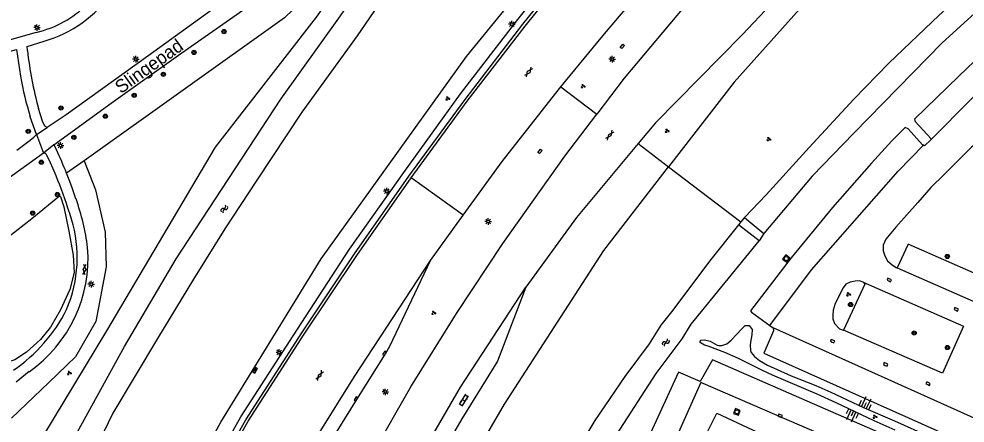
# Model space of a CAD drawing. Extents: x 131000 to 133013, y 393000 to 396501.
# Drawn here: x 131491.8 to 131671.6, y 394865.5 to 394942.3 of the extents above; entities that cross this region are included whole.
import ezdxf

# ---------------------------------------------------------------- set-up
doc = ezdxf.new("R2010")
doc.units = 0
for name, color, linetype in [('gg-afsc-muur', 7, 'Continuous'), ('gg-anno-openbare ruimte label', 7, 'Continuous'), ('gg-knt-BGT kruinlijn', 7, 'Continuous'), ('gg-knt-bovenkant onderkant talud', 7, 'Continuous'), ('gg-knt-verharding', 7, 'Continuous'), ('gg-knt-verharding nz', 7, 'Continuous'), ('gg-kntw-bovenkant insteek waterloop', 7, 'Continuous'), ('gg-kwrk-uitstroombak niveau min 01', 7, 'Continuous'), ('gt-grn-groengrens', 7, 'Continuous'), ('gt-grn-weggrens', 7, 'Continuous'), ('gt-symb-boom', 7, 'Continuous'), ('gt-symb-elektrakast', 7, 'Continuous'), ('gt-symb-gesloten verharding', 7, 'Continuous'), ('gt-symb-groenvak', 7, 'Continuous'), ('gt-symb-klinker verharding', 7, 'Continuous'), ('gt-symb-kolk', 7, 'Continuous'), ('gt-symb-kolk center center', 7, 'Continuous'), ('gt-symb-lichtmast', 7, 'Continuous'), ('gt-symb-rioolschacht', 7, 'Continuous'), ('gt-symb-talud symbool', 7, 'Continuous'), ('gt-symb-watersymbool', 7, 'Continuous')]:
    doc.layers.add(name, color=color, linetype=linetype)

# ---------------------------------------------------------------- blocks, each defined once
blk = doc.blocks.new('gt0-GESVH1')
at = {"layer": 'gt-symb-gesloten verharding'}
for p, q in [((-0.99, -0.26), (0.01, 0.24)), ((0.01, -0.26), (-0.99, 0.24)), ((0.01, 0.24), (1.01, -0.26)), ((1.01, 0.24), (0.01, -0.26))]:
    blk.add_line(p, q, dxfattribs=at)
blk = doc.blocks.new('gt0-GRVAK')
at = {"layer": 'gt-symb-groenvak'}
for p, q in [((-0.11, 0.19), (-0.23, 0.24)), ((-0.18, 0.15), (0.09, 0.15)), ((-0.09, 0.21), (-0.16, 0.32)), ((-0.05, 0.21), (-0.05, 0.39)), ((0, 0.21), (0.06, 0.32)), ((0.02, 0.19), (0.13, 0.24)), ((0.26, -0.05), (0.2, 0.06)), ((0.31, -0.05), (0.31, 0.13)), ((0.35, -0.05), (0.41, 0.06)), ((-0.24, -0.23), (-0.36, -0.18)), ((-0.32, -0.26), (-0.05, -0.26)), ((-0.23, -0.21), (-0.29, -0.09)), ((-0.18, -0.2), (-0.18, -0.02)), ((-0.14, -0.21), (-0.07, -0.09)), ((-0.12, -0.23), (0, -0.18)), ((0.24, -0.07), (0.12, -0.02)), ((0.17, -0.11), (0.44, -0.11)), ((0.37, -0.07), (0.49, -0.02))]:
    blk.add_line(p, q, dxfattribs=at)
blk = doc.blocks.new('gt0-LMAST')
at = {"layer": 'gt-symb-lichtmast'}
for p, q in [((-0.18, 0.17), (-0.45, 0.44)), ((-0.01, 0.25), (-0.01, 0.62)), ((0.17, 0.17), (0.44, 0.44)), ((-0.26, 0), (-0.63, 0)), ((-0.18, -0.18), (-0.45, -0.45)), ((-0.01, -0.25), (-0.01, -0.63)), ((0.44, -0.45), (0.17, -0.18)), ((0.24, 0), (0.62, 0))]:
    blk.add_line(p, q, dxfattribs=at)
blk.add_circle((-0.01, 0), 0.25, dxfattribs=at)
blk = doc.blocks.new('gt0-KOLKCC')
at = {"layer": 'gt-symb-kolk center center'}
blk.add_lwpolyline([(-0.38, 0.2), (0.38, 0.2), (0.38, -0.2), (-0.38, -0.2)], close=True, dxfattribs=at)
blk = doc.blocks.new('gt0-BOOM')
at = {"layer": 'gt-symb-boom'}
for radius in [0.4, 0.2]:
    blk.add_circle((0, 0), radius, dxfattribs=at)
blk = doc.blocks.new('gt0-WA')
at = {"layer": 'gt-symb-watersymbool'}
for centre, start, end in [((-0.32, 0.02), 28.0725, 151.9275), ((0.43, 0.42), 208.0725, 331.9275), ((-0.32, -0.43), 28.0725, 151.9275), ((0.43, -0.03), 208.0725, 331.9275)]:
    blk.add_arc(centre, 0.425, start, end, dxfattribs=at)
blk = doc.blocks.new('gt0-EKAST')
at = {"layer": 'gt-symb-elektrakast'}
for p, q in [((-0.5, -0.25), (0.5, 0.25)), ((-0.5, 0.25), (0.5, -0.25))]:
    blk.add_line(p, q, dxfattribs=at)
blk.add_lwpolyline([(0.5, 0.25), (-0.5, 0.25), (-0.5, -0.25), (0.5, -0.25)], close=True, dxfattribs=at)
blk = doc.blocks.new('gt0-KOLK')
at = {"layer": 'gt-symb-kolk'}
blk.add_lwpolyline([(0, 0), (0.37, 0), (0.37, 0.4), (-0.38, 0.4), (-0.38, 0), (0, 0)], dxfattribs=at)
blk = doc.blocks.new('gt0-RS')
at = {"layer": 'gt-symb-rioolschacht'}
blk.add_lwpolyline([(-0.5, -0.5), (0.5, -0.5), (0.5, 0.5), (-0.5, 0.5)], close=True, dxfattribs=at)
blk.add_circle((0, 0), 0.375, dxfattribs=at)
blk = doc.blocks.new('gt0-TALUD_1')
at = {"layer": 'gt-symb-talud symbool'}
for p, q in [((-1, -1), (-1, 0)), ((-0.5, -2), (-0.5, 0)), ((0, -1), (0, 0)), ((0.5, -2), (0.5, 0)), ((1, -1), (1, 0))]:
    blk.add_line(p, q, dxfattribs=at)
blk = doc.blocks.new('gt0-KL1')
at = {"layer": 'gt-symb-klinker verharding'}
for p, q in [((-1.15, 0.3), (1.15, 0.3)), ((-1, -0.3), (-1, 0.3)), ((-0.5, 0.3), (-0.5, 0.45)), ((0, -0.3), (0, 0.3)), ((0.5, 0.3), (0.5, 0.45)), ((1, -0.3), (1, 0.3)), ((-1.15, -0.3), (1.15, -0.3)), ((-0.5, -0.45), (-0.5, -0.3)), ((0.5, -0.45), (0.5, -0.3))]:
    blk.add_line(p, q, dxfattribs=at)

msp = doc.modelspace()

# ---------------------------------------------------------------- linework, layer by layer
at = {"layer": 'gg-afsc-muur'}
for points in [[(131522.85, 394844.61), (131534.91, 394866.08), (131545.55, 394882.62), (131555.59, 394897.62), (131565.94, 394912.41), (131576.6, 394926.96), (131587.57, 394941.28), (131598.87, 394955.32), (131610.36, 394969.27), (131622.03, 394982.99), (131633.93, 394996.56), (131646.05, 395009.93), (131658.36, 395023.06), (131670.91, 395036.02), (131683.61, 395048.86), (131696.36, 395061.59), (131709.18, 395074.31), (131722.18, 395086.82), (131735.29, 395099.2), (131748.52, 395111.38), (131762.08, 395123.26), (131775.63, 395135.16)], [(131566.39, 394912.11), (131577.03, 394926.63), (131588.03, 394940.94), (131599.32, 394954.99), (131610.76, 394968.91), (131622.47, 394982.64), (131634.36, 394996.2), (131646.47, 395009.54), (131658.8, 395022.71), (131671.34, 395035.65), (131676.47, 395040.84)], [(131523.34, 394844.37), (131535.37, 394865.79), (131546.03, 394882.36), (131556.05, 394897.34), (131566.39, 394912.11)]]:
    msp.add_lwpolyline(points, dxfattribs=at)
at = {"layer": 'gg-knt-BGT kruinlijn'}
for points in [[(131811.02, 395037.62), (131795.33, 395037.78), (131780.93, 395035.39), (131756.61, 395028.39), (131739.59, 395021.78), (131720.09, 395011.48), (131692.68, 394992.81), (131662.5, 394966.96), (131645.05, 394949.66), (131627.73, 394930.27), (131615.3, 394914.2)], [(131521.49, 394844.71), (131519.46, 394846.18), (131530.17, 394865.65), (131549.24, 394896.69), (131576.9, 394935.14), (131614.38, 394981.09), (131630.96, 395000)], [(131558.07, 394827.35), (131560.82, 394826.86), (131567.27, 394840.06), (131584.09, 394869.05), (131602.98, 394898.27), (131615.3, 394914.2)]]:
    msp.add_lwpolyline(points, dxfattribs=at)
at = {"layer": 'gg-knt-bovenkant onderkant talud'}
for points in [[(131624.52, 394880.28), (131624.86, 394880.2), (131625.39, 394880.21), (131626.34, 394880.54), (131627.17, 394881.22), (131628.24, 394882.33), (131629.13, 394883.32), (131629.82, 394883.99), (131630.58, 394884), (131631.15, 394883.26), (131631.14, 394882.26), (131630.86, 394880.81), (131630.81, 394880.26), (131630.86, 394879.25), (131630.99, 394878.85), (131631.62, 394878.08), (131632.58, 394877.37), (131634.12, 394876.49), (131635.92, 394875.61), (131638.62, 394874.45), (131643.26, 394872.59), (131646.15, 394871.34), (131652.33, 394868.43), (131658.25, 394865.86), (131664.99, 394862.82)], [(131658.35, 394864.08), (131654.38, 394865.86), (131647.16, 394869.3), (131643.52, 394870.96), (131635.04, 394874.57), (131633.03, 394875.5), (131628.57, 394877.74), (131626.01, 394878.85), (131622.83, 394880.06), (131622.11, 394880.29), (131621.29, 394880.78), (131621.33, 394881.23), (131622.14, 394881.3), (131623.21, 394881.02), (131624.52, 394880.28)]]:
    msp.add_lwpolyline(points, dxfattribs=at)
at = {"layer": 'gg-knt-verharding'}
for p, q in [((131495.12, 394920.35), (131493.96, 394923.66)), ((131498.47, 394918.33), (131498.92, 394917.39)), ((131570.04, 394896.36), (131576.24, 394905)), ((131500.88, 394887.05), (131501.69, 394889.16)), ((131634.51, 394884.02), (131635.14, 394883.56)), ((131493.76, 394875.23), (131491.29, 394873.26))]:
    msp.add_line(p, q, dxfattribs=at)
for points in [[(131521.9, 394845.06), (131534, 394866.62), (131544.63, 394883.12), (131554.66, 394898.51), (131564.98, 394913.12), (131575.77, 394928.05), (131586.63, 394942.21), (131597.81, 394956.26), (131609.24, 394969.82), (131621.05, 394983.95), (131632.95, 394997.47), (131645.19, 395010.85), (131657.85, 395023.69), (131670.57, 395036.33), (131696.05, 395061.9)], [(131594.82, 394929.36), (131602.8, 394939.08), (131612.67, 394950.82), (131622.32, 394961.98), (131632.13, 394972.68), (131641.87, 394982.96), (131652.43, 394993.39), (131659.65, 395000)], [(131676.56, 395000), (131673.44, 394997.54), (131659.12, 394985.16), (131645.12, 394972.46), (131631.85, 394959.54), (131619.2, 394945.76), (131606.87, 394931.02), (131601.67, 394924.2)], [(131694.55, 395000), (131680.64, 394989.23), (131663.64, 394974.33), (131645.82, 394956.81), (131629.29, 394939.3), (131612.78, 394922.57), (131609.5, 394918.62)], [(131701, 394953.72), (131700.87, 394953.74), (131697.82, 394956.97), (131697.31, 394957.11), (131694.63, 394954.48), (131686.69, 394947.03), (131670.46, 394931.43), (131662.02, 394923.26), (131662.13, 394922.81), (131665.18, 394919.48), (131665.13, 394919.28)], [(131533.7, 394947.82), (131516.31, 394935.24), (131500.77, 394924.09), (131497.16, 394921.66)], [(131498.47, 394918.33), (131509.31, 394926.3), (131522.14, 394935.42), (131534.35, 394943.96)], [(131495.11, 394939.73), (131482.96, 394936.3), (131480.74, 394935.76), (131479.24, 394935.23)], [(131493.42, 394936.27), (131493.37, 394937.03), (131496.61, 394938.06)], [(131482.13, 394933.93), (131483.13, 394934.29), (131491.33, 394936.5), (131492.1, 394931.38)], [(131576.24, 394905), (131583.67, 394915.16), (131593.14, 394927.31), (131594.82, 394929.36)], [(131497.16, 394921.66), (131496.74, 394921.93), (131496.29, 394922.88), (131495.51, 394925.28)], [(131552.72, 394847.73), (131559.11, 394859.81), (131566.32, 394872.36), (131574.97, 394886.29), (131583.77, 394899.57), (131595.59, 394916.23), (131601.67, 394924.2)], [(131663.74, 394918.27), (131663.58, 394918.34), (131660.85, 394921.37), (131660.28, 394921.66), (131657.7, 394919.13), (131653.89, 394914.9), (131646.47, 394906.41), (131638.57, 394896.84), (131630.83, 394886.81), (131631.04, 394886.56), (131634.51, 394884.02)], [(131491.4, 394917.34), (131493.93, 394919.24), (131494.64, 394919.81), (131495.12, 394920.35)], [(131609.5, 394918.62), (131597.8, 394904.57), (131588.15, 394891.3)], [(131675.93, 394918.53), (131674.5, 394918.84), (131673.7, 394918.52), (131672.85, 394917.89), (131667.65, 394912.69), (131665.12, 394910.26), (131662.69, 394907.37), (131658.49, 394902.68), (131656.56, 394900.42), (131656.08, 394899.29), (131656.1, 394898.18), (131656.37, 394897.22), (131656.9, 394896.27), (131657.82, 394895.48), (131658.54, 394895.04), (131658.76, 394894.94)], [(131665.13, 394919.28), (131663.94, 394918.19), (131663.74, 394918.27)], [(131496.45, 394916.8), (131489, 394911.4), (131484.83, 394908.29)], [(131498.51, 394913.33), (131497.55, 394915.5), (131496.96, 394916.6)], [(131502.65, 394908.07), (131501.84, 394910.37), (131501.37, 394911.67), (131500.87, 394912.96)], [(131678.16, 394886.45), (131680.15, 394890.96), (131660.8, 394899.46), (131658.76, 394894.94)], [(131550.25, 394860.51), (131550.33, 394860.73), (131556.04, 394869.94), (131561.48, 394878.62), (131562.32, 394880.06), (131570.04, 394896.36)], [(131560.01, 394844.03), (131564.23, 394852.36), (131575.74, 394872.28), (131588.15, 394891.3)], [(131588.15, 394891.3), (131582.74, 394877.24), (131575.97, 394866.25), (131568.9, 394854.04)], [(131652.27, 394892.24), (131651.61, 394892.47), (131650.75, 394892.46), (131649.8, 394892.24), (131648.99, 394891.86), (131648.45, 394891.15), (131646.94, 394888.18), (131646.56, 394886.91), (131646.48, 394885.99), (131646.49, 394885.28), (131646.82, 394884.38), (131647.8, 394883.39), (131648.55, 394883.11)], [(131652.27, 394892.24), (131652.58, 394891.84), (131648.55, 394883.11)], [(131635.14, 394883.56), (131635.26, 394882.96), (131633.42, 394878.72), (131682.41, 394856.8), (131684.5, 394861.39)], [(131657, 394857.75), (131658.64, 394862.18), (131623.63, 394877.47), (131621.29, 394873.37), (131617.15, 394875.16), (131609.69, 394858.86), (131611.58, 394857.78), (131604.49, 394843.12)]]:
    msp.add_lwpolyline(points, dxfattribs=at)
for centre, radius, start, end in [((131490.03, 394960.8), 23.67, 286.1371, 325.1958), ((131490.53, 394959.34), 20.13, 283.1522, 314.8578), ((131570.54, 394945.29), 77.65, 186.6685, 194.9355), ((131549.25, 394941.08), 57.96, 189.6309, 197.494), ((131496.48, 394916.15), 0.657, 43.1704, 92.1723), ((131435.84, 394886.97), 70.03, 21.7825, 25.7408), ((131432.52, 394884.86), 71.87, 17.365, 23.3291), ((131461.96, 394893.46), 43.24, 7.1383, 19.7523), ((131477.06, 394896.92), 25.82, 342.5051, 21.3277), ((131478.71, 394896.72), 26.24, 304.9958, 4.609), ((131473.3, 394900.95), 30.88, 304.5159, 333.2522)]:
    msp.add_arc(centre, radius, start, end, dxfattribs=at)
at = {"layer": 'gg-knt-verharding nz'}
for p, q in [((131495.12, 394920.35), (131497.16, 394921.66)), ((131498.47, 394918.33), (131496.45, 394916.8)), ((131658.76, 394894.94), (131678.16, 394886.45)), ((131684.5, 394861.39), (131635.14, 394883.56))]:
    msp.add_line(p, q, dxfattribs=at)
for points in [[(131665.13, 394919.28), (131672.87, 394927.12), (131682.85, 394936.72), (131700.34, 394953.1)], [(131634.51, 394884.02), (131642.46, 394894.62), (131658.93, 394913.38), (131663.74, 394918.27)], [(131652.27, 394892.24), (131671.36, 394883.9), (131667.34, 394874.92), (131648.55, 394883.11)], [(131657, 394857.75), (131621.39, 394873.17), (131614.18, 394857.03), (131616.02, 394856.16), (131615.98, 394855.65), (131609.22, 394840.85)], [(131638.7, 394849.87), (131619.77, 394857.95), (131624.44, 394867.36), (131644.8, 394857.86)]]:
    msp.add_lwpolyline(points, dxfattribs=at)
at = {"layer": 'gg-kntw-bovenkant insteek waterloop'}
for points in [[(131813.12, 395009.96), (131807.14, 395009.91), (131795.86, 395009.03), (131786, 395007.54), (131777.38, 395005.7), (131766.91, 395002.85), (131757.68, 394999.33), (131737.97, 394991.21), (131732.05, 394988.04), (131718.96, 394980.05), (131705.74, 394970.63), (131698.91, 394965.54), (131691.54, 394959.88), (131684.48, 394953.72), (131677.63, 394947.2), (131667.3, 394937.73), (131650.49, 394920.6), (131642.61, 394912.39), (131633.37, 394901.49)], [(131498.79, 394849.73), (131496.86, 394850.73), (131501.5, 394861.11), (131511.85, 394880.04), (131521.68, 394896.68), (131541.56, 394927.04), (131552.63, 394942.44), (131561.94, 394955.8)], [(131565.48, 394952.84), (131556.09, 394939.11), (131545.55, 394924.58), (131536.87, 394911.45), (131530.97, 394902.38), (131524.99, 394892.8), (131518.14, 394881.53), (131509.67, 394867.34), (131503.4, 394854.37), (131500.72, 394848.72), (131498.79, 394849.73)], [(131629.71, 394904.52), (131633.83, 394908.84), (131642, 394917.84), (131650.52, 394927.02), (131657.16, 394933.88), (131666.74, 394943.03), (131674.93, 394950.53)], [(131628.58, 394903.17), (131623.06, 394896.21), (131616.11, 394886.92), (131613.84, 394884.09), (131611.58, 394880.5), (131606.96, 394874.29), (131601.25, 394865.97), (131596.26, 394857.58), (131592.15, 394850.51), (131586.83, 394841.14), (131583.17, 394834.18), (131580.31, 394827.9), (131575.92, 394820.12), (131574.8, 394818)], [(131578.17, 394815.92), (131586.65, 394832.34), (131591.58, 394841.09), (131605.4, 394863.19), (131612.96, 394874.87), (131617.89, 394881.49), (131619.6, 394884.27), (131632.49, 394900.11)]]:
    msp.add_lwpolyline(points, dxfattribs=at)
at = {"layer": 'gg-kwrk-uitstroombak niveau min 01'}
for p, q in [((131629.03, 394903.7), (131628.58, 394903.17)), ((131629.71, 394904.52), (131629.03, 394903.7)), ((131629.71, 394904.52), (131633.37, 394901.49)), ((131632.49, 394900.11), (131628.58, 394903.17)), ((131633.37, 394901.49), (131632.49, 394900.11))]:
    msp.add_line(p, q, dxfattribs=at)
at = {"layer": 'gt-grn-groengrens'}
for p, q in [((131594.82, 394929.36), (131601.67, 394924.2)), ((131609.5, 394918.62), (131615.3, 394914.2)), ((131504.19, 394915.32), (131500.87, 394912.96)), ((131615.3, 394914.2), (131629.03, 394903.7))]:
    msp.add_line(p, q, dxfattribs=at)
for points in [[(131629.3, 395075.95), (131628.09, 395074.55), (131628.58, 395074.18), (131628.42, 395073.96), (131627.9, 395072.8), (131631.54, 395071.05), (131623.71, 395053.14), (131619.96, 395049.01), (131616.09, 395037.74), (131607.29, 395022.25), (131603.77, 395016.61), (131567.49, 394975.06), (131560.98, 394965.2), (131545.54, 394945.59), (131542.31, 394942.48), (131504.19, 394915.32)], [(131492.49, 394856.41), (131508.49, 394882.98), (131529.15, 394917.9), (131548.34, 394942.63), (131561.25, 394960.82), (131587.08, 394993.56), (131608.11, 395019.02), (131643.8, 395061.59), (131645.72, 395060.01), (131647.23, 395061.42)], [(131504.19, 394915.32), (131506.35, 394909.82), (131508.18, 394901.77), (131508.42, 394895.18), (131506.42, 394884.79), (131502.55, 394878.06), (131497.47, 394873.15), (131490.39, 394866.39)], [(131494.26, 394904.32), (131499.53, 394908.69), (131499.71, 394908.51), (131500.37, 394906.54), (131501.32, 394901.93), (131502.1, 394897.37), (131502.28, 394894.08), (131501.5, 394890.85), (131499.71, 394887.01), (131497.79, 394883.66), (131495.88, 394881.32), (131493.24, 394878.93), (131491.02, 394877.49), (131489.65, 394877.01), (131488.21, 394877.37), (131486.41, 394878.51), (131484.5, 394881.26), (131483, 394883.3), (131481.27, 394884.86), (131479.83, 394886.29), (131481.68, 394891.5), (131485.46, 394897.19), (131489.89, 394900.91), (131494.26, 394904.32)]]:
    msp.add_lwpolyline(points, dxfattribs=at)
at = {"layer": 'gt-grn-weggrens'}
for p, q in [((131495.12, 394920.35), (131496.45, 394916.8)), ((131576.24, 394905), (131566.39, 394912.11))]:
    msp.add_line(p, q, dxfattribs=at)
msp.add_lwpolyline([(131533.58, 394835.94), (131539.03, 394846.62), (131540.2, 394848.9), (131548.53, 394863.01), (131555.57, 394874.33), (131570.04, 394896.36)], dxfattribs=at)

# ---------------------------------------------------------------- block references
at = {"layer": 'gt-symb-boom'}
for p in [(131530.78, 394939.89), (131525.09, 394935.93), (131519.26, 394931.77), (131513.72, 394927.76), (131499.81, 394925.35), (131508.24, 394923.8), (131493.58, 394920.92), (131502.25, 394919.78), (131496.07, 394915.05), (131499.13, 394908.9), (131494.42, 394905.37), (131649.88, 394887.99), (131661.97, 394882.57), (131668.3, 394879.81)]:
    msp.add_blockref('gt0-BOOM', p, dxfattribs=at)
at = {"layer": 'gt-symb-boom', "rotation": -24.206843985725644}
msp.add_blockref('gt0-BOOM', (131668.28, 394897.13), dxfattribs=at)
at = {"layer": 'gt-symb-elektrakast', "rotation": -121.2834393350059}
msp.add_blockref('gt0-EKAST', (131536.69, 394875.53), dxfattribs=at)
at = {"layer": 'gt-symb-gesloten verharding'}
for p, rotation in [((131588.68, 394932.2), 52.39646300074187), ((131604.1, 394920.19), 52.396463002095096), ((131504.26, 394894.66), -95.91007032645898), ((131548.94, 394874.5), 57.91563845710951)]:
    msp.add_blockref('gt0-GESVH1', p, dxfattribs=dict(at, rotation=rotation))
at = {"layer": 'gt-symb-groenvak'}
for p in [(131599.01, 394929.49), (131573.3, 394927.17), (131614.99, 394921.01), (131634.32, 394919.42), (131649.49, 394889.93), (131570.62, 394886.4), (131501.37, 394874.97), (131654.5, 394866.66)]:
    msp.add_blockref('gt0-GRVAK', p, dxfattribs=at)
at = {"layer": 'gt-symb-klinker verharding', "rotation": -121.46487302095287}
msp.add_blockref('gt0-KL1', (131576.34, 394869.79), dxfattribs=at)
at = {"layer": 'gt-symb-kolk'}
for p, rotation in [((131657.16, 394892.47), -24.206843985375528), ((131669.89, 394886.9), -24.206843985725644), ((131646.39, 394880.85), -24.206843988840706), ((131561.48, 394878.62), 57.95526706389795), ((131656.47, 394876.42), -24.206843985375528), ((131664.54, 394872.76), -24.206843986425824), ((131556.04, 394869.94), 58.19477739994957), ((131636.44, 394866.65), -23.64250165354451)]:
    msp.add_blockref('gt0-KOLK', p, dxfattribs=dict(at, rotation=rotation))
at = {"layer": 'gt-symb-kolk center center'}
for p, rotation in [((131606.5, 394937.07), -127.93526325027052), ((131590.85, 394917.11), -126.45721009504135)]:
    msp.add_blockref('gt0-KOLKCC', p, dxfattribs=dict(at, rotation=rotation))
at = {"layer": 'gt-symb-lichtmast'}
for p in [(131495.25, 394940.64), (131585.5, 394941.3), (131514.05, 394934.67), (131604.57, 394934.67), (131499.71, 394918.24), (131561.75, 394909.53), (131581.01, 394903.77), (131505.55, 394891.87), (131541.3, 394878.9), (131561.46, 394871.37)]:
    msp.add_blockref('gt0-LMAST', p, dxfattribs=at)
at = {"layer": 'gt-symb-rioolschacht'}
for p, rotation in [((131637.66, 394896.72), 54.242390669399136), ((131628.28, 394867.58), -21.045740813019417)]:
    msp.add_blockref('gt0-RS', p, dxfattribs=dict(at, rotation=rotation))
at = {"layer": 'gt-symb-talud symbool'}
for p, xscale, yscale, rotation in [((131652.4, 394868.42), 1.0001999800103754, 1.0001999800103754, 154.6647230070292), ((131650.46, 394867.73), 1.0001999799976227, 1.0001999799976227, -25.335276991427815)]:
    msp.add_blockref('gt0-TALUD_1', p, dxfattribs=dict(at, xscale=xscale, yscale=yscale, rotation=rotation))
at = {"layer": 'gt-symb-watersymbool'}
for p, rotation in [((131530.82, 394906.11), 56.99293824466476), ((131614.73, 394880.73), 51.170175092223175)]:
    msp.add_blockref('gt0-WA', p, dxfattribs=dict(at, rotation=rotation))

# ---------------------------------------------------------------- texts
at = {"layer": 'gg-anno-openbare ruimte label'}
msp.add_text('Slingepad', height=2.5, rotation=35.6, dxfattribs=at).set_placement((131511.2, 394927.97))

doc.saveas('drawing.dxf')
